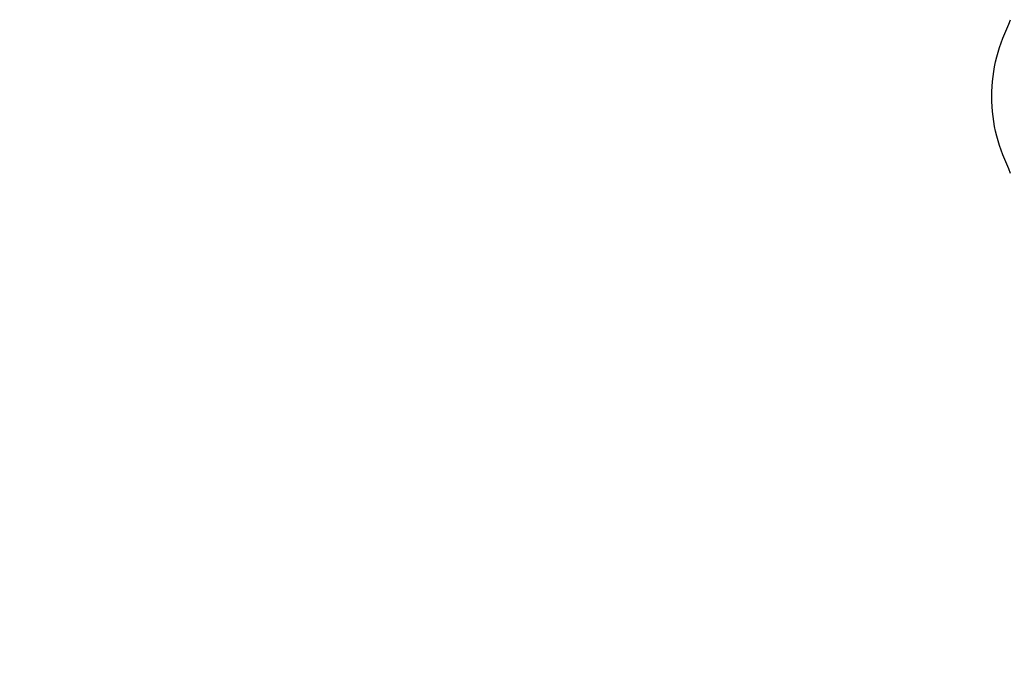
# Model space of a CAD drawing. Header units: inches. Extents: x 170 to 312, y 215 to 248.
# Tile 293 of 340: x 300.557 to 300.731, y 223.937 to 224.053. Entities that reach past the tile are written whole.
import ezdxf
from ezdxf import colors
from ezdxf.entities.mleader import LeaderData, LeaderLine
from ezdxf.math import Vec2, Vec3

# ---------------------------------------------------------------- set-up
doc = ezdxf.new("R2010")
doc.units = ezdxf.units.IN
doc.header["$LTSCALE"] = 0.25
doc.header["$MEASUREMENT"] = 0
doc.layers.add('ANNOTATIONS', color=1, linetype='Continuous')
doc.layers.add('MOTOR LH', color=7, linetype='Continuous')
doc.styles.add('ARIAL', font='arial.ttf', dxfattribs={"height": 0.09375})

msp = doc.modelspace()

# ---------------------------------------------------------------- linework, layer by layer
at = {"layer": 'MOTOR LH'}
msp.add_open_spline([(300.73258, 224.02557), (300.73164, 224.02773), (300.72976, 224.03206), (300.72902, 224.03915), (300.72976, 224.04625), (300.73164, 224.05057), (300.73258, 224.05274)], degree=3, knots=[0, 0, 0, 0, 0.2500143, 0.4999994, 0.749985, 1, 1, 1, 1], dxfattribs=at)

# ---------------------------------------------------------------- leaders
at = {"layer": 'ANNOTATIONS'}
ml = msp.add_multileader_mtext('Standard', dxfattribs=at)
ml.set_content('HAND CHAIN', color=256, style='ARIAL')
ml.set_leader_properties()
ml.build(insert=Vec2(0, 0))
ml.multileader.update_dxf_attribs({"dogleg_length": 0.36, "arrow_head_size": 0.09375})
ctx = ml.context
ctx.base_point, ctx.char_height, ctx.arrow_head_size, ctx.landing_gap_size, ctx.plane_origin = Vec3(299.19208, 224.00302), 0.09375, 0.09375, 0.09, Vec3(300.95086, 223.56979)
ctx.text_align_type = 2
notes = []
notes.append((ctx, [(0, (1, 1, 0), (300.26378, 224.00302), (-1, 0), 0.09796, [(0, [(301.02363, 223.65272)], 0, [])])]))
ctx.mtext.insert, ctx.mtext.alignment, ctx.mtext.flow_direction = Vec3(300.07582, 224.05069), 3, 5
for ctx, leaders in notes:
    for number, flags, end, landing, length, lines in leaders:
        leader = LeaderData()
        leader.index, (leader.has_last_leader_line, leader.has_dogleg_vector, leader.attachment_direction) = number, flags
        leader.last_leader_point, leader.dogleg_vector, leader.dogleg_length = Vec3(end), Vec3(landing), length
        for number, points, colour, breaks in lines:
            line = LeaderLine()
            line.index, line.vertices, line.color, line.breaks = number, Vec3.list(points), colors.encode_raw_color(colour), breaks
            leader.lines.append(line)
        ctx.leaders.append(leader)

doc.saveas('drawing.dxf')
